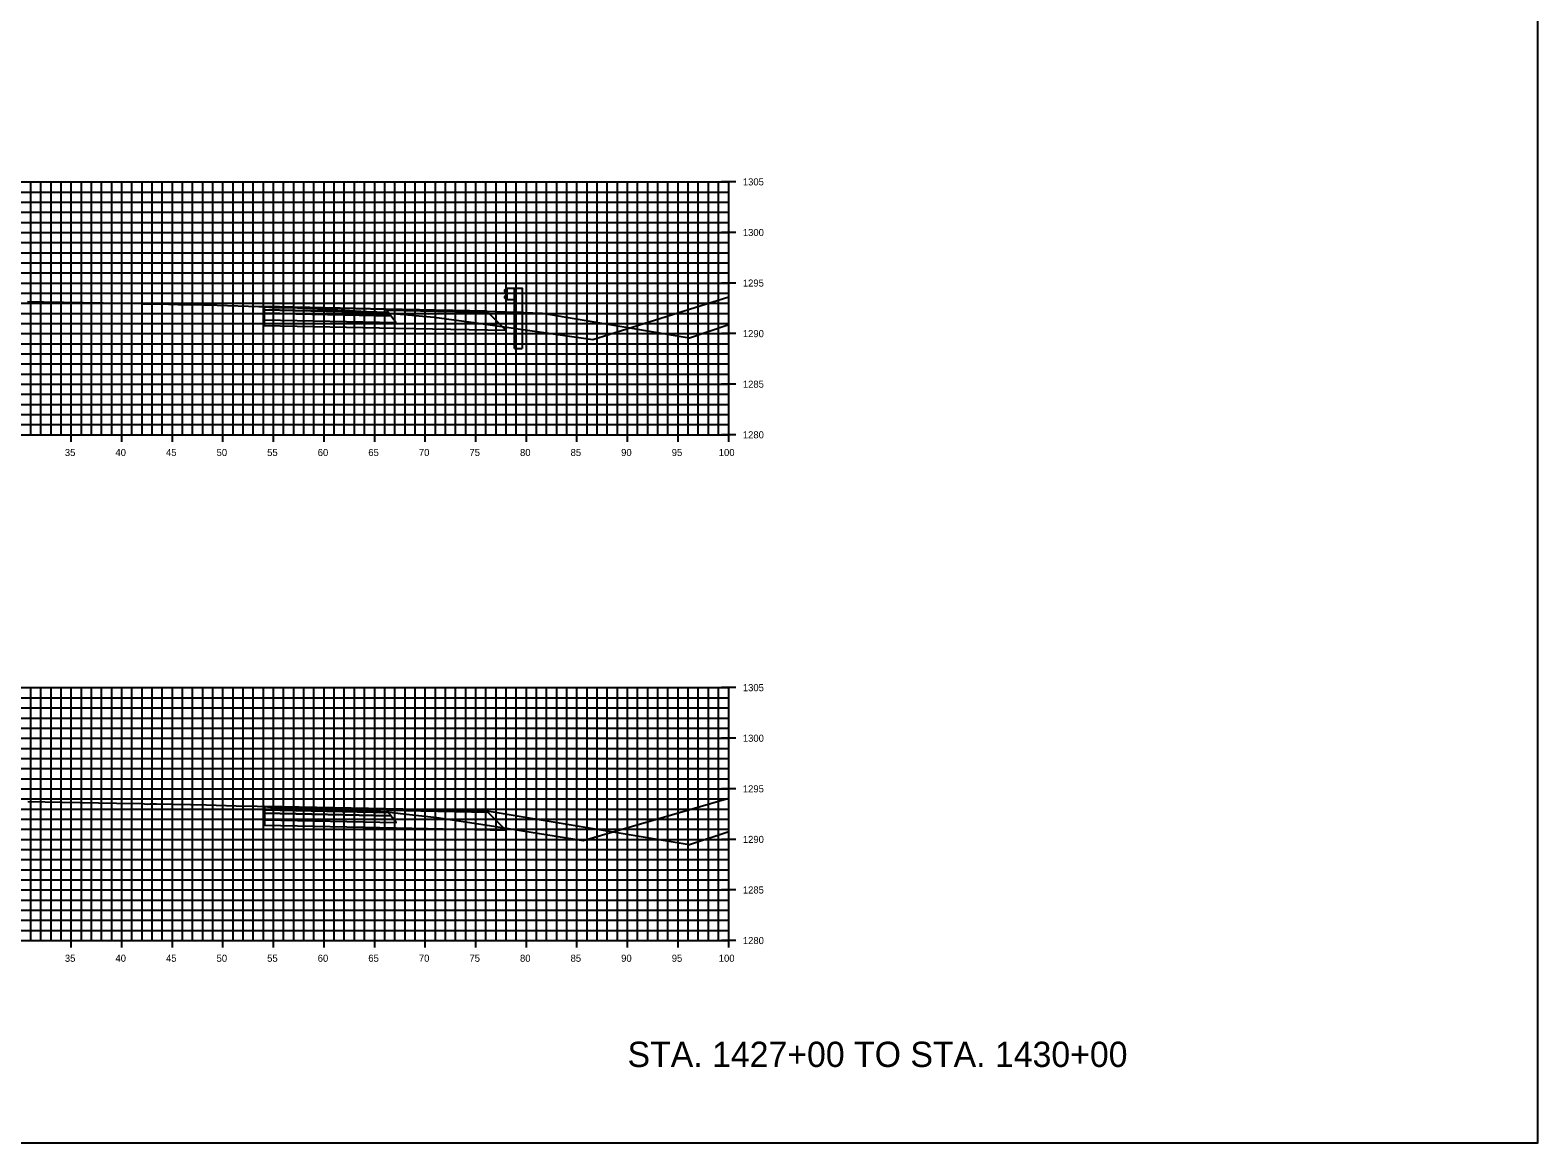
# Model space of a CAD drawing. Extents: x 674939 to 678919, y 750652 to 765176.
# Drawn here: x 677969.5 to 678118.5, y 758052.6 to 758162.6 of the extents above; entities that cross this region are included whole.
import ezdxf

# ---------------------------------------------------------------- set-up
doc = ezdxf.new("R2010")
doc.units = 0
for name, color, linetype in [('R_Alt Surface', 7, 'Continuous'), ('R_Axis', 7, 'Continuous'), ('R_Axis Annot', 7, 'Continuous'), ('R_Draft', 7, 'Continuous'), ('R_Exist Surface', 7, 'Continuous'), ('R_Fin Surface', 7, 'Continuous'), ('R_Grid', 7, 'Continuous'), ('R_No Plot', 7, 'Continuous')]:
    doc.layers.add(name, color=color, linetype=linetype)

msp = doc.modelspace()

# ---------------------------------------------------------------- linework, layer by layer
at = {"layer": 'R_Alt Surface'}
for points in [[(677992.62, 758134.89), (677992.62, 758134.56), (678005.12, 758134.31), (678004.87, 758134.64)], [(677992.62, 758134.56), (677992.62, 758133.9), (678005.62, 758133.64), (678005.12, 758134.31)], [(677992.64, 758085.47), (677992.64, 758085.14), (678005.14, 758084.89), (678004.89, 758085.22)], [(677992.64, 758085.14), (677992.64, 758084.48), (678005.64, 758084.22), (678005.14, 758084.89)]]:
    msp.add_lwpolyline(points, close=True, dxfattribs=at)
for points in [[(677992.62, 758133.9), (677992.62, 758133.36), (678005.62, 758133.1), (678016.5, 758132.88), (678014.74, 758134.63)], [(677992.64, 758084.48), (677992.64, 758083.94), (678005.64, 758083.68), (678016.51, 758083.46), (678014.76, 758085.21)]]:
    msp.add_lwpolyline(points, dxfattribs=at)
at = {"layer": 'R_Axis'}
for p, q in [((678039.23, 758147.55), (678037.83, 758147.55)), ((678038.53, 758122.55), (678038.53, 758147.55)), ((678039.23, 758142.55), (678037.83, 758142.55)), ((678039.23, 758137.55), (678037.83, 758137.55)), ((678039.23, 758132.55), (678037.83, 758132.55)), ((678039.23, 758127.55), (678037.83, 758127.55)), ((677973.53, 758121.85), (677973.53, 758123.25)), ((677978.53, 758121.85), (677978.53, 758123.25)), ((677983.53, 758121.85), (677983.53, 758123.25)), ((677988.53, 758121.85), (677988.53, 758123.25)), ((677993.53, 758121.85), (677993.53, 758123.25)), ((677998.53, 758121.85), (677998.53, 758123.25)), ((678003.53, 758121.85), (678003.53, 758123.25)), ((678008.53, 758121.85), (678008.53, 758123.25)), ((678013.53, 758121.85), (678013.53, 758123.25)), ((678018.53, 758121.85), (678018.53, 758123.25)), ((678023.53, 758121.85), (678023.53, 758123.25)), ((678028.53, 758121.85), (678028.53, 758123.25)), ((678033.53, 758121.85), (678033.53, 758123.25)), ((678038.53, 758121.85), (678038.53, 758123.25)), ((677838.53, 758122.55), (678038.53, 758122.55)), ((678039.23, 758122.55), (678037.83, 758122.55)), ((678039.23, 758097.55), (678037.83, 758097.55)), ((678038.53, 758072.55), (678038.53, 758097.55)), ((678039.23, 758092.55), (678037.83, 758092.55)), ((678039.23, 758087.55), (678037.83, 758087.55)), ((678039.23, 758082.55), (678037.83, 758082.55)), ((678039.23, 758077.55), (678037.83, 758077.55)), ((677838.53, 758072.55), (678038.53, 758072.55)), ((677973.53, 758071.85), (677973.53, 758073.25)), ((677978.53, 758071.85), (677978.53, 758073.25)), ((677983.53, 758071.85), (677983.53, 758073.25)), ((677988.53, 758071.85), (677988.53, 758073.25)), ((677993.53, 758071.85), (677993.53, 758073.25)), ((677998.53, 758071.85), (677998.53, 758073.25)), ((678003.53, 758071.85), (678003.53, 758073.25)), ((678008.53, 758071.85), (678008.53, 758073.25)), ((678013.53, 758071.85), (678013.53, 758073.25)), ((678018.53, 758071.85), (678018.53, 758073.25)), ((678023.53, 758071.85), (678023.53, 758073.25)), ((678028.53, 758071.85), (678028.53, 758073.25)), ((678033.53, 758071.85), (678033.53, 758073.25)), ((678039.23, 758072.55), (678037.83, 758072.55)), ((678038.53, 758071.85), (678038.53, 758073.25))]:
    msp.add_line(p, q, dxfattribs=at)
at = {"layer": 'R_Exist Surface'}
for points in [[(677969.22, 758135.72), (677970.79, 758135.69), (677980.62, 758135.52), (677980.67, 758135.51), (677981.19, 758135.49), (677981.33, 758135.49), (677982.19, 758135.51), (677984.09, 758135.44), (677985.02, 758135.42), (677987.95, 758135.37), (677992.09, 758135.24), (677992.62, 758135.22), (677992.62, 758135.22), (677992.62, 758135.22), (677992.7, 758135.21), (677993.39, 758135.14), (677994.94, 758135.13), (677995.24, 758135.13), (677999.21, 758134.92), (677999.9, 758134.89), (678003.31, 758134.71), (678003.7, 758134.69), (678003.77, 758134.68), (678007.57, 758134.35), (678009.4, 758134.18), (678013.57, 758133.61), (678025.1, 758131.96), (678038.53, 758136.19)], [(677969.25, 758086.28), (677972.64, 758086.23), (677978.01, 758086.14), (677980.44, 758086.09), (677980.76, 758086.06), (677981.04, 758086.03), (677981.33, 758086.06), (677981.96, 758086.07), (677983.56, 758086.03), (677985.36, 758085.99), (677986.87, 758085.96), (677989.83, 758085.87), (677991.9, 758085.82), (677992.64, 758085.8), (677992.64, 758085.8), (677992.64, 758085.8), (677992.93, 758085.76), (677993.24, 758085.72), (677994.3, 758085.71), (677995.34, 758085.7), (677997.77, 758085.6), (677999.94, 758085.51), (678001.84, 758085.42), (678003.54, 758085.34), (678003.75, 758085.35), (678003.84, 758085.37), (678006.39, 758085.08), (678009.67, 758084.71), (678015.3, 758083.86), (678024.15, 758082.44), (678038.53, 758086.63)]]:
    msp.add_lwpolyline(points, dxfattribs=at)
at = {"layer": 'R_Fin Surface'}
for points in [[(678014.62, 758134.78), (678004.62, 758134.98), (677992.62, 758135.22)], [(678014.62, 758134.78), (678020.1, 758134.56)], [(678014.64, 758085.36), (678004.64, 758085.56), (677992.64, 758085.8)], [(678014.64, 758085.36), (678014.64, 758085.36)]]:
    msp.add_lwpolyline(points, dxfattribs=at)
for points in [[(677992.62, 758135.22), (677992.62, 758134.89), (678004.87, 758134.64), (678004.62, 758134.98)], [(678004.62, 758134.98), (678014.62, 758134.78), (678014.74, 758134.63), (678004.74, 758134.82)], [(677992.64, 758085.8), (677992.64, 758085.47), (678004.89, 758085.22), (678004.64, 758085.56)], [(678004.64, 758085.56), (678014.64, 758085.36), (678014.76, 758085.21), (678004.76, 758085.4)]]:
    msp.add_lwpolyline(points, close=True, dxfattribs=at)
at = {"layer": 'R_Grid'}
for p, q in [((677838.53, 758147.55), (678038.53, 758147.55)), ((677969.53, 758122.55), (677969.53, 758147.55)), ((677970.53, 758122.55), (677970.53, 758147.55)), ((677971.53, 758122.55), (677971.53, 758147.55)), ((677972.53, 758122.55), (677972.53, 758147.55)), ((677973.53, 758122.55), (677973.53, 758147.55)), ((677974.53, 758122.55), (677974.53, 758147.55)), ((677975.53, 758122.55), (677975.53, 758147.55)), ((677976.53, 758122.55), (677976.53, 758147.55)), ((677977.53, 758122.55), (677977.53, 758147.55)), ((677978.53, 758122.55), (677978.53, 758147.55)), ((677979.53, 758122.55), (677979.53, 758147.55)), ((677980.53, 758122.55), (677980.53, 758147.55)), ((677981.53, 758122.55), (677981.53, 758147.55)), ((677982.53, 758122.55), (677982.53, 758147.55)), ((677983.53, 758122.55), (677983.53, 758147.55)), ((677984.53, 758122.55), (677984.53, 758147.55)), ((677985.53, 758122.55), (677985.53, 758147.55)), ((677986.53, 758122.55), (677986.53, 758147.55)), ((677987.53, 758122.55), (677987.53, 758147.55)), ((677988.53, 758122.55), (677988.53, 758147.55)), ((677989.53, 758122.55), (677989.53, 758147.55)), ((677990.53, 758122.55), (677990.53, 758147.55)), ((677991.53, 758122.55), (677991.53, 758147.55)), ((677992.53, 758122.55), (677992.53, 758147.55)), ((677993.53, 758122.55), (677993.53, 758147.55)), ((677994.53, 758122.55), (677994.53, 758147.55)), ((677995.53, 758122.55), (677995.53, 758147.55)), ((677996.53, 758122.55), (677996.53, 758147.55)), ((677997.53, 758122.55), (677997.53, 758147.55)), ((677998.53, 758122.55), (677998.53, 758147.55)), ((677999.53, 758122.55), (677999.53, 758147.55)), ((678000.53, 758122.55), (678000.53, 758147.55)), ((678001.53, 758122.55), (678001.53, 758147.55)), ((678002.53, 758122.55), (678002.53, 758147.55)), ((678003.53, 758122.55), (678003.53, 758147.55)), ((678004.53, 758122.55), (678004.53, 758147.55)), ((678005.53, 758122.55), (678005.53, 758147.55)), ((678006.53, 758122.55), (678006.53, 758147.55)), ((678007.53, 758122.55), (678007.53, 758147.55)), ((678008.53, 758122.55), (678008.53, 758147.55)), ((678009.53, 758122.55), (678009.53, 758147.55)), ((678010.53, 758122.55), (678010.53, 758147.55)), ((678011.53, 758122.55), (678011.53, 758147.55)), ((678012.53, 758122.55), (678012.53, 758147.55)), ((678013.53, 758122.55), (678013.53, 758147.55)), ((678014.53, 758122.55), (678014.53, 758147.55)), ((678015.53, 758122.55), (678015.53, 758147.55)), ((678016.53, 758122.55), (678016.53, 758147.55)), ((678017.53, 758122.55), (678017.53, 758147.55)), ((678018.53, 758122.55), (678018.53, 758147.55)), ((678019.53, 758122.55), (678019.53, 758147.55)), ((678020.53, 758122.55), (678020.53, 758147.55)), ((678021.53, 758122.55), (678021.53, 758147.55)), ((678022.53, 758122.55), (678022.53, 758147.55)), ((678023.53, 758122.55), (678023.53, 758147.55)), ((678024.53, 758122.55), (678024.53, 758147.55)), ((678025.53, 758122.55), (678025.53, 758147.55)), ((678026.53, 758122.55), (678026.53, 758147.55)), ((678027.53, 758122.55), (678027.53, 758147.55)), ((678028.53, 758122.55), (678028.53, 758147.55)), ((678029.53, 758122.55), (678029.53, 758147.55)), ((678030.53, 758122.55), (678030.53, 758147.55)), ((678031.53, 758122.55), (678031.53, 758147.55)), ((678032.53, 758122.55), (678032.53, 758147.55)), ((678033.53, 758122.55), (678033.53, 758147.55)), ((678034.53, 758122.55), (678034.53, 758147.55)), ((678035.53, 758122.55), (678035.53, 758147.55)), ((678036.53, 758122.55), (678036.53, 758147.55)), ((678037.53, 758122.55), (678037.53, 758147.55)), ((678038.53, 758122.55), (678038.53, 758147.55)), ((677838.53, 758146.55), (678038.53, 758146.55)), ((677838.53, 758145.55), (678038.53, 758145.55)), ((677838.53, 758144.55), (678038.53, 758144.55)), ((677838.53, 758143.55), (678038.53, 758143.55)), ((677838.53, 758142.55), (678038.53, 758142.55)), ((677838.53, 758141.55), (678038.53, 758141.55)), ((677838.53, 758140.55), (678038.53, 758140.55)), ((677838.53, 758139.55), (678038.53, 758139.55)), ((677838.53, 758138.55), (678038.53, 758138.55)), ((677838.53, 758137.55), (678038.53, 758137.55)), ((677838.53, 758136.55), (678038.53, 758136.55)), ((677838.53, 758135.55), (678038.53, 758135.55)), ((677838.53, 758134.55), (678038.53, 758134.55)), ((677838.53, 758133.55), (678038.53, 758133.55)), ((677838.53, 758132.55), (678038.53, 758132.55)), ((677838.53, 758131.55), (678038.53, 758131.55)), ((677838.53, 758130.55), (678038.53, 758130.55)), ((677838.53, 758129.55), (678038.53, 758129.55)), ((677838.53, 758128.55), (678038.53, 758128.55)), ((677838.53, 758127.55), (678038.53, 758127.55)), ((677838.53, 758126.55), (678038.53, 758126.55)), ((677838.53, 758125.55), (678038.53, 758125.55)), ((677838.53, 758124.55), (678038.53, 758124.55)), ((677838.53, 758123.55), (678038.53, 758123.55)), ((677838.53, 758122.55), (678038.53, 758122.55)), ((677838.53, 758097.55), (678038.53, 758097.55)), ((677838.53, 758096.55), (678038.53, 758096.55)), ((677969.53, 758072.55), (677969.53, 758097.55)), ((677970.53, 758072.55), (677970.53, 758097.55)), ((677971.53, 758072.55), (677971.53, 758097.55)), ((677972.53, 758072.55), (677972.53, 758097.55)), ((677973.53, 758072.55), (677973.53, 758097.55)), ((677974.53, 758072.55), (677974.53, 758097.55)), ((677975.53, 758072.55), (677975.53, 758097.55)), ((677976.53, 758072.55), (677976.53, 758097.55)), ((677977.53, 758072.55), (677977.53, 758097.55)), ((677978.53, 758072.55), (677978.53, 758097.55)), ((677979.53, 758072.55), (677979.53, 758097.55)), ((677980.53, 758072.55), (677980.53, 758097.55)), ((677981.53, 758072.55), (677981.53, 758097.55)), ((677982.53, 758072.55), (677982.53, 758097.55)), ((677983.53, 758072.55), (677983.53, 758097.55)), ((677984.53, 758072.55), (677984.53, 758097.55)), ((677985.53, 758072.55), (677985.53, 758097.55)), ((677986.53, 758072.55), (677986.53, 758097.55)), ((677987.53, 758072.55), (677987.53, 758097.55)), ((677988.53, 758072.55), (677988.53, 758097.55)), ((677989.53, 758072.55), (677989.53, 758097.55)), ((677990.53, 758072.55), (677990.53, 758097.55)), ((677991.53, 758072.55), (677991.53, 758097.55)), ((677992.53, 758072.55), (677992.53, 758097.55)), ((677993.53, 758072.55), (677993.53, 758097.55)), ((677994.53, 758072.55), (677994.53, 758097.55)), ((677995.53, 758072.55), (677995.53, 758097.55)), ((677996.53, 758072.55), (677996.53, 758097.55)), ((677997.53, 758072.55), (677997.53, 758097.55)), ((677998.53, 758072.55), (677998.53, 758097.55)), ((677999.53, 758072.55), (677999.53, 758097.55)), ((678000.53, 758072.55), (678000.53, 758097.55)), ((678001.53, 758072.55), (678001.53, 758097.55)), ((678002.53, 758072.55), (678002.53, 758097.55)), ((678003.53, 758072.55), (678003.53, 758097.55)), ((678004.53, 758072.55), (678004.53, 758097.55)), ((678005.53, 758072.55), (678005.53, 758097.55)), ((678006.53, 758072.55), (678006.53, 758097.55)), ((678007.53, 758072.55), (678007.53, 758097.55)), ((678008.53, 758072.55), (678008.53, 758097.55)), ((678009.53, 758072.55), (678009.53, 758097.55)), ((678010.53, 758072.55), (678010.53, 758097.55)), ((678011.53, 758072.55), (678011.53, 758097.55)), ((678012.53, 758072.55), (678012.53, 758097.55)), ((678013.53, 758072.55), (678013.53, 758097.55)), ((678014.53, 758072.55), (678014.53, 758097.55)), ((678015.53, 758072.55), (678015.53, 758097.55)), ((678016.53, 758072.55), (678016.53, 758097.55)), ((678017.53, 758072.55), (678017.53, 758097.55)), ((678018.53, 758072.55), (678018.53, 758097.55)), ((678019.53, 758072.55), (678019.53, 758097.55)), ((678020.53, 758072.55), (678020.53, 758097.55)), ((678021.53, 758072.55), (678021.53, 758097.55)), ((678022.53, 758072.55), (678022.53, 758097.55)), ((678023.53, 758072.55), (678023.53, 758097.55)), ((678024.53, 758072.55), (678024.53, 758097.55)), ((678025.53, 758072.55), (678025.53, 758097.55)), ((678026.53, 758072.55), (678026.53, 758097.55)), ((678027.53, 758072.55), (678027.53, 758097.55)), ((678028.53, 758072.55), (678028.53, 758097.55)), ((678029.53, 758072.55), (678029.53, 758097.55)), ((678030.53, 758072.55), (678030.53, 758097.55)), ((678031.53, 758072.55), (678031.53, 758097.55)), ((678032.53, 758072.55), (678032.53, 758097.55)), ((678033.53, 758072.55), (678033.53, 758097.55)), ((678034.53, 758072.55), (678034.53, 758097.55)), ((678035.53, 758072.55), (678035.53, 758097.55)), ((678036.53, 758072.55), (678036.53, 758097.55)), ((678037.53, 758072.55), (678037.53, 758097.55)), ((678038.53, 758072.55), (678038.53, 758097.55)), ((677838.53, 758095.55), (678038.53, 758095.55)), ((677838.53, 758094.55), (678038.53, 758094.55)), ((677838.53, 758093.55), (678038.53, 758093.55)), ((677838.53, 758092.55), (678038.53, 758092.55)), ((677838.53, 758091.55), (678038.53, 758091.55)), ((677838.53, 758090.55), (678038.53, 758090.55)), ((677838.53, 758089.55), (678038.53, 758089.55)), ((677838.53, 758088.55), (678038.53, 758088.55)), ((677838.53, 758087.55), (678038.53, 758087.55)), ((677838.53, 758086.55), (678038.53, 758086.55)), ((677838.53, 758085.55), (678038.53, 758085.55)), ((677838.53, 758084.55), (678038.53, 758084.55)), ((677838.53, 758083.55), (678038.53, 758083.55)), ((677838.53, 758082.55), (678038.53, 758082.55)), ((677838.53, 758081.55), (678038.53, 758081.55)), ((677838.53, 758080.55), (678038.53, 758080.55)), ((677838.53, 758079.55), (678038.53, 758079.55)), ((677838.53, 758078.55), (678038.53, 758078.55)), ((677838.53, 758077.55), (678038.53, 758077.55)), ((677838.53, 758076.55), (678038.53, 758076.55)), ((677838.53, 758075.55), (678038.53, 758075.55)), ((677838.53, 758074.55), (678038.53, 758074.55)), ((677838.53, 758073.55), (678038.53, 758073.55)), ((677838.53, 758072.55), (678038.53, 758072.55))]:
    msp.add_line(p, q, dxfattribs=at)
at = {"layer": 'R_No Plot'}
for points in [[(677778.53, 758052.55), (678118.53, 758052.55), (678118.53, 758272.55), (677778.53, 758272.55)], [(678016.62, 758136.98), (678016.52, 758136.96), (678016.38, 758136.86), (678016.38, 758136.72), (678016.61, 758136.52), (678016.61, 758136.43), (678016.38, 758136.23), (678016.38, 758136.08), (678016.52, 758135.98), (678016.62, 758135.96)], [(678016.62, 758137.06), (678017.37, 758137.06), (678017.37, 758135.88), (678016.62, 758135.88)], [(678017.37, 758137.06), (678018.12, 758137.06), (678018.12, 758134.64), (678017.37, 758134.67)]]:
    msp.add_lwpolyline(points, close=True, dxfattribs=at)
for points in [[(677992.62, 758135.22), (677992.82, 758135.22), (678004.62, 758134.98), (678004.63, 758134.98), (678014.62, 758134.78), (678014.63, 758134.78), (678020.1, 758134.56), (678020.11, 758134.56), (678034.62, 758132.14), (678034.65, 758132.15), (678038.53, 758133.45)], [(678017.37, 758131.09), (678017.37, 758134.67), (678018.12, 758134.64), (678018.12, 758131.09)], [(678017.37, 758131.09), (678018.12, 758131.09)], [(677992.64, 758085.8), (677992.83, 758085.8), (678004.64, 758085.56), (678004.64, 758085.56), (678014.64, 758085.36), (678014.65, 758085.36), (678034.64, 758082.03), (678034.66, 758082.04), (678038.53, 758083.33)]]:
    msp.add_lwpolyline(points, dxfattribs=at)

# ---------------------------------------------------------------- texts
at = {"layer": 'R_Axis Annot'}
for s, p in [('1305', (678039.93, 758147.2)), ('1300', (678039.93, 758142.2)), ('1295', (678039.93, 758137.2)), ('1290', (678039.93, 758132.2)), ('1285', (678039.93, 758127.2)), ('1280', (678039.93, 758122.2)), ('35', (677972.9, 758120.45)), ('40', (677977.9, 758120.45)), ('45', (677982.9, 758120.45)), ('50', (677987.9, 758120.45)), ('55', (677992.9, 758120.45)), ('60', (677997.9, 758120.45)), ('65', (678002.9, 758120.45)), ('70', (678007.9, 758120.45)), ('75', (678012.9, 758120.45)), ('80', (678017.9, 758120.45)), ('85', (678022.9, 758120.45)), ('90', (678027.9, 758120.45)), ('95', (678032.9, 758120.45)), ('100', (678037.55, 758120.45)), ('1305', (678039.93, 758097.2)), ('1300', (678039.93, 758092.2)), ('1295', (678039.93, 758087.2)), ('1290', (678039.93, 758082.2)), ('1285', (678039.93, 758077.2)), ('1280', (678039.93, 758072.2)), ('35', (677972.9, 758070.45)), ('40', (677977.9, 758070.45)), ('45', (677982.9, 758070.45)), ('50', (677987.9, 758070.45)), ('55', (677992.9, 758070.45)), ('60', (677997.9, 758070.45)), ('65', (678002.9, 758070.45)), ('70', (678007.9, 758070.45)), ('75', (678012.9, 758070.45)), ('80', (678017.9, 758070.45)), ('85', (678022.9, 758070.45)), ('90', (678027.9, 758070.45)), ('95', (678032.9, 758070.45)), ('100', (678037.55, 758070.45))]:
    msp.add_text(s, height=0.7, dxfattribs=at).set_placement(p)
at = {"layer": 'R_Draft'}
msp.add_text('STA. 1427+00 TO STA. 1430+00', height=2.5, dxfattribs=at).set_placement((678028.53, 758060.05))

doc.saveas('drawing.dxf')
